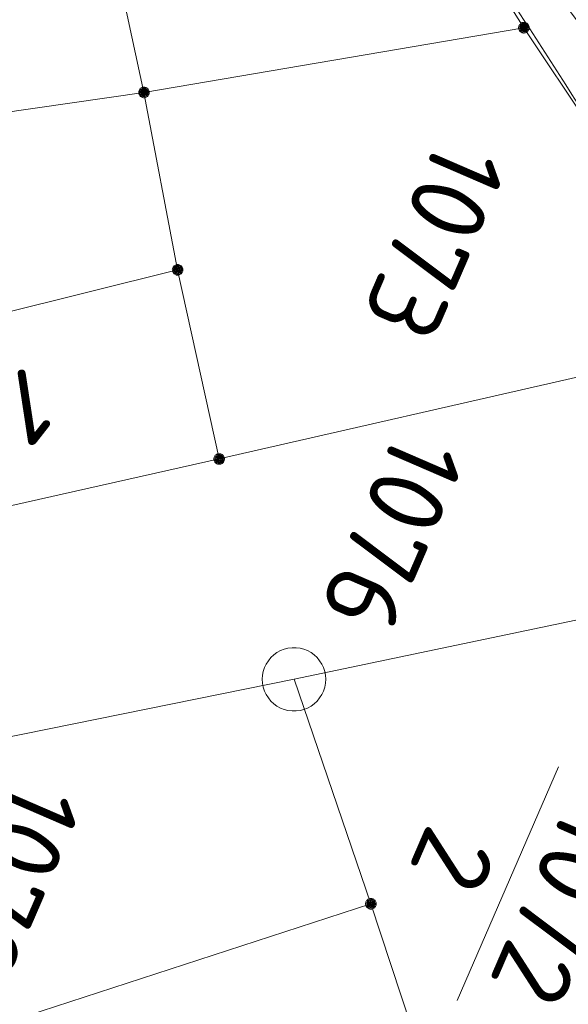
# Model space of a CAD drawing. Header units: metres. Extents: x 3425540 to 3446143, y 5432760 to 5444637.
# Tile 451 of 656: x 3436810 to 3436823, y 5443385 to 5443409. Entities that reach past the tile are written whole.
import ezdxf
from ezdxf.enums import TextEntityAlignment as Align

# ---------------------------------------------------------------- set-up
doc = ezdxf.new("R2010")
doc.units = ezdxf.units.M
for name, color, linetype, lineweight in [('B_Bestand', 9, 'Continuous', 18), ('B_Böschung', 9, 'Continuous', 18), ('B_Flurgrenzen', 9, 'Continuous', 18)]:
    doc.layers.add(name, color=color, linetype=linetype, lineweight=lineweight)
doc.styles.get("Standard").update_dxf_attribs({"font": 'isocpeur.ttf'})

msp = doc.modelspace()

# ---------------------------------------------------------------- linework, layer by layer
at = {"layer": 'B_Bestand'}
msp.add_open_spline([(3436810.85, 5443426.021), (3436809.967, 5443424.968), (3436809.083, 5443423.915), (3436808.2, 5443422.862), (3436806.354, 5443420.662), (3436805.593, 5443417.734), (3436804.531, 5443415.065), (3436803.578, 5443412.671), (3436802.633, 5443410.274), (3436801.678, 5443407.88), (3436800.796, 5443405.671), (3436799.977, 5443403.437), (3436799.028, 5443401.256), (3436795.928, 5443394.132), (3436792.827, 5443387.008), (3436789.727, 5443379.883)], degree=3, knots=[0, 0, 0, 0, 0.080985, 0.080985, 0.080985, 0.250231, 0.250231, 0.250231, 0.402068, 0.402068, 0.402068, 0.542193, 0.542193, 0.542193, 1, 1, 1, 1], dxfattribs=at)
at = {"layer": 'B_Böschung'}
for points, knots in [([(3436811.409, 5443426.081), (3436812.093, 5443425.373), (3436812.776, 5443424.665), (3436813.46, 5443423.956), (3436815.188, 5443422.165), (3436816.875, 5443420.334), (3436818.592, 5443418.533), (3436819.363, 5443417.724), (3436820.352, 5443417.143), (3436821.092, 5443416.295), (3436821.86, 5443415.415), (3436822.482, 5443414.435), (3436823.111, 5443413.455), (3436824.113, 5443411.894), (3436825.134, 5443410.356), (3436826.013, 5443408.722), (3436827.188, 5443406.538), (3436828.23, 5443404.296), (3436829.284, 5443402.057), (3436829.978, 5443400.583), (3436830.556, 5443399.061), (3436831.24, 5443397.576), (3436831.629, 5443396.731), (3436832.143, 5443395.987), (3436832.754, 5443395.242), (3436833.269, 5443394.614), (3436833.873, 5443394.154), (3436834.646, 5443393.853), (3436835.589, 5443393.486), (3436836.544, 5443393.336), (3436837.485, 5443393.475), (3436838.974, 5443393.696), (3436840.456, 5443394.038), (3436841.95, 5443394.241), (3436843.376, 5443394.436), (3436844.809, 5443394.625), (3436846.239, 5443394.809), (3436847.077, 5443394.917), (3436847.925, 5443394.927), (3436848.763, 5443395.062), (3436850.191, 5443395.293), (3436851.458, 5443396.081), (3436852.737, 5443396.765), (3436855.167, 5443398.066), (3436857.239, 5443399.97), (3436859.778, 5443400.997), (3436863.952, 5443402.686), (3436868.138, 5443404.343), (3436872.331, 5443405.982), (3436877.639, 5443408.058), (3436882.943, 5443410.14), (3436888.256, 5443412.203), (3436890.582, 5443413.107), (3436892.922, 5443413.974), (3436895.258, 5443414.853), (3436896.988, 5443415.504), (3436898.824, 5443415.885), (3436900.494, 5443416.683), (3436902.584, 5443417.683), (3436904.618, 5443418.781), (3436906.676, 5443419.839), (3436908.424, 5443420.738), (3436910.157, 5443421.66), (3436911.912, 5443422.552), (3436913.455, 5443423.337), (3436915.149, 5443423.782), (3436916.832, 5443424.193), (3436918.73, 5443424.657), (3436920.667, 5443424.903), (3436922.573, 5443425.329), (3436924.809, 5443425.829), (3436927.012, 5443426.372), (3436929.176, 5443427.212), (3436930.896, 5443427.88), (3436932.304, 5443429.037), (3436933.718, 5443430.241), (3436935.406, 5443431.678), (3436937.158, 5443433.04), (3436938.26, 5443434.911), (3436938.954, 5443436.089), (3436939.648, 5443437.267), (3436940.342, 5443438.445)], [0, 0, 0, 0, 0.018751, 0.018751, 0.018751, 0.066154, 0.066154, 0.066154, 0.087458, 0.087458, 0.087458, 0.109581, 0.109581, 0.109581, 0.144829, 0.144829, 0.144829, 0.191967, 0.191967, 0.191967, 0.223009, 0.223009, 0.223009, 0.240672, 0.240672, 0.240672, 0.255574, 0.255574, 0.255574, 0.273758, 0.273758, 0.273758, 0.30252, 0.30252, 0.30252, 0.329988, 0.329988, 0.329988, 0.346093, 0.346093, 0.346093, 0.373543, 0.373543, 0.373543, 0.4257, 0.4257, 0.4257, 0.511453, 0.511453, 0.511453, 0.620001, 0.620001, 0.620001, 0.667534, 0.667534, 0.667534, 0.702749, 0.702749, 0.702749, 0.746818, 0.746818, 0.746818, 0.784258, 0.784258, 0.784258, 0.817187, 0.817187, 0.817187, 0.854343, 0.854343, 0.854343, 0.897937, 0.897937, 0.897937, 0.932598, 0.932598, 0.932598, 0.973958, 0.973958, 0.973958, 1, 1, 1, 1]), ([(3436810.916, 5443424.825), (3436812.577, 5443423.08), (3436814.239, 5443421.334), (3436815.9, 5443419.588), (3436817.755, 5443417.639), (3436819.346, 5443415.466), (3436821.009, 5443413.34), (3436823.14, 5443410.616), (3436825.541, 5443408.005), (3436826.876, 5443404.821), (3436827.464, 5443403.418), (3436828.007, 5443402.001), (3436828.579, 5443400.593), (3436828.956, 5443399.667), (3436829.333, 5443398.741), (3436829.715, 5443397.816), (3436830.121, 5443396.832), (3436830.699, 5443395.944), (3436831.292, 5443395.04), (3436831.789, 5443394.282), (3436832.368, 5443393.669), (3436833.121, 5443393.083), (3436833.955, 5443392.435), (3436834.857, 5443391.992), (3436835.834, 5443391.884), (3436837.146, 5443391.74), (3436838.513, 5443391.873), (3436839.808, 5443392.137), (3436841.504, 5443392.484), (3436843.152, 5443393.16), (3436844.854, 5443393.462), (3436846.112, 5443393.686), (3436847.433, 5443393.481), (3436848.702, 5443393.714), (3436849.99, 5443393.951), (3436851.256, 5443394.318), (3436852.407, 5443394.979), (3436853.919, 5443395.848), (3436855.223, 5443396.943), (3436856.696, 5443397.819), (3436857.731, 5443398.435), (3436858.734, 5443399.128), (3436859.85, 5443399.586), (3436868.457, 5443403.123), (3436877.129, 5443406.435), (3436885.815, 5443409.74), (3436890.25, 5443411.428), (3436894.691, 5443413.1), (3436899.126, 5443414.788), (3436902.25, 5443415.978), (3436905.412, 5443417.07), (3436908.445, 5443418.493), (3436909.529, 5443419.002), (3436910.551, 5443419.624), (3436911.599, 5443420.197), (3436912.846, 5443420.879), (3436914.061, 5443421.603), (3436915.321, 5443422.28), (3436916.176, 5443422.74), (3436917.143, 5443422.935), (3436918.096, 5443423.1), (3436919.491, 5443423.342), (3436920.927, 5443423.187), (3436922.323, 5443423.416), (3436924.056, 5443423.701), (3436925.766, 5443424.063), (3436927.418, 5443424.74), (3436928.87, 5443425.336), (3436930.185, 5443426.084), (3436931.519, 5443426.886), (3436932.643, 5443427.563), (3436933.724, 5443428.248), (3436934.736, 5443429.094), (3436936.022, 5443430.17), (3436937.193, 5443431.36), (3436938.079, 5443432.755), (3436939.215, 5443434.543), (3436940.35, 5443436.331), (3436941.486, 5443438.119)], [0, 0, 0, 0, 0.045184, 0.045184, 0.045184, 0.095626, 0.095626, 0.095626, 0.160273, 0.160273, 0.160273, 0.188761, 0.188761, 0.188761, 0.207513, 0.207513, 0.207513, 0.227466, 0.227466, 0.227466, 0.244207, 0.244207, 0.244207, 0.262745, 0.262745, 0.262745, 0.287633, 0.287633, 0.287633, 0.320239, 0.320239, 0.320239, 0.344339, 0.344339, 0.344339, 0.368808, 0.368808, 0.368808, 0.400957, 0.400957, 0.400957, 0.423552, 0.423552, 0.423552, 0.597797, 0.597797, 0.597797, 0.68677, 0.68677, 0.68677, 0.749447, 0.749447, 0.749447, 0.771852, 0.771852, 0.771852, 0.798509, 0.798509, 0.798509, 0.816594, 0.816594, 0.816594, 0.843086, 0.843086, 0.843086, 0.875986, 0.875986, 0.875986, 0.904914, 0.904914, 0.904914, 0.9293, 0.9293, 0.9293, 0.960285, 0.960285, 0.960285, 1, 1, 1, 1]), ([(3436810.472, 5443424.084), (3436812.238, 5443422.017), (3436814.003, 5443419.949), (3436815.769, 5443417.881), (3436817.706, 5443415.613), (3436819.444, 5443413.184), (3436821.257, 5443410.814), (3436822.574, 5443409.093), (3436823.901, 5443407.386), (3436825.105, 5443405.576), (3436825.801, 5443404.53), (3436826.354, 5443403.406), (3436826.935, 5443402.294), (3436827.48, 5443401.251), (3436828, 5443400.197), (3436828.512, 5443399.139), (3436828.976, 5443398.18), (3436829.239, 5443397.138), (3436829.71, 5443396.173), (3436830.19, 5443395.191), (3436830.861, 5443394.337), (3436831.603, 5443393.523), (3436832.173, 5443392.898), (3436832.783, 5443392.362), (3436833.432, 5443391.819), (3436834.163, 5443391.207), (3436834.842, 5443390.658), (3436835.766, 5443390.241), (3436836.289, 5443390.005), (3436836.816, 5443389.972), (3436837.343, 5443389.989), (3436837.932, 5443390.008), (3436838.524, 5443390.051), (3436839.11, 5443390.241), (3436840.002, 5443390.531), (3436840.776, 5443390.952), (3436841.633, 5443391.251), (3436842.401, 5443391.519), (3436843.174, 5443391.767), (3436843.967, 5443391.945), (3436844.542, 5443392.074), (3436845.156, 5443391.888), (3436845.733, 5443392.008), (3436846.698, 5443392.209), (3436847.643, 5443392.478), (3436848.572, 5443392.828), (3436849.854, 5443393.312), (3436851.117, 5443393.792), (3436852.334, 5443394.406), (3436853.429, 5443394.959), (3436854.46, 5443395.622), (3436855.552, 5443396.174), (3436856.945, 5443396.879), (3436858.335, 5443397.594), (3436859.778, 5443398.193), (3436862.16, 5443399.183), (3436864.585, 5443400.056), (3436866.97, 5443401.033), (3436870.406, 5443402.441), (3436873.808, 5443403.931), (3436877.252, 5443405.324), (3436879.85, 5443406.375), (3436882.46, 5443407.402), (3436885.118, 5443408.29), (3436886.966, 5443408.907), (3436888.819, 5443409.508), (3436890.669, 5443410.12), (3436891.679, 5443410.454), (3436892.689, 5443410.79), (3436893.697, 5443411.13), (3436894.686, 5443411.464), (3436895.551, 5443412.109), (3436896.536, 5443412.455), (3436897.709, 5443412.867), (3436898.889, 5443413.262), (3436900.069, 5443413.654), (3436900.971, 5443413.954), (3436901.881, 5443414.23), (3436902.781, 5443414.537), (3436904.079, 5443414.98), (3436905.31, 5443415.586), (3436906.551, 5443416.175), (3436907.99, 5443416.859), (3436909.403, 5443417.583), (3436910.778, 5443418.384), (3436911.762, 5443418.957), (3436912.648, 5443419.675), (3436913.616, 5443420.277), (3436914.145, 5443420.606), (3436914.679, 5443420.908), (3436915.257, 5443421.161), (3436916.273, 5443421.606), (3436917.33, 5443421.877), (3436918.411, 5443422.044), (3436919.625, 5443422.232), (3436920.857, 5443422.236), (3436922.069, 5443422.423), (3436923.479, 5443422.641), (3436924.875, 5443422.92), (3436926.271, 5443423.239), (3436927.767, 5443423.582), (3436929.211, 5443424.037), (3436930.624, 5443424.69), (3436932.051, 5443425.35), (3436933.281, 5443426.256), (3436934.472, 5443427.278), (3436935.595, 5443428.242), (3436936.717, 5443429.183), (3436937.563, 5443430.37), (3436938.762, 5443432.053), (3436939.96, 5443433.736), (3436941.159, 5443435.419)], [0, 0, 0, 0, 0.051118, 0.051118, 0.051118, 0.107191, 0.107191, 0.107191, 0.147922, 0.147922, 0.147922, 0.17147, 0.17147, 0.17147, 0.193575, 0.193575, 0.193575, 0.213621, 0.213621, 0.213621, 0.23403, 0.23403, 0.23403, 0.249695, 0.249695, 0.249695, 0.267351, 0.267351, 0.267351, 0.277359, 0.277359, 0.277359, 0.288545, 0.288545, 0.288545, 0.305575, 0.305575, 0.305575, 0.320835, 0.320835, 0.320835, 0.331909, 0.331909, 0.331909, 0.350428, 0.350428, 0.350428, 0.375993, 0.375993, 0.375993, 0.399003, 0.399003, 0.399003, 0.428354, 0.428354, 0.428354, 0.476811, 0.476811, 0.476811, 0.546632, 0.546632, 0.546632, 0.599315, 0.599315, 0.599315, 0.635943, 0.635943, 0.635943, 0.655947, 0.655947, 0.655947, 0.67558, 0.67558, 0.67558, 0.698961, 0.698961, 0.698961, 0.716835, 0.716835, 0.716835, 0.742594, 0.742594, 0.742594, 0.772483, 0.772483, 0.772483, 0.793862, 0.793862, 0.793862, 0.805543, 0.805543, 0.805543, 0.826068, 0.826068, 0.826068, 0.849115, 0.849115, 0.849115, 0.87594, 0.87594, 0.87594, 0.904694, 0.904694, 0.904694, 0.933756, 0.933756, 0.933756, 0.961154, 0.961154, 0.961154, 1, 1, 1, 1]), ([(3436810.018, 5443423.047), (3436812.121, 5443420.628), (3436814.224, 5443418.209), (3436816.327, 5443415.79), (3436817.644, 5443414.276), (3436818.902, 5443412.709), (3436820.049, 5443411.057), (3436821.648, 5443408.756), (3436823.137, 5443406.391), (3436824.588, 5443403.998), (3436825.835, 5443401.94), (3436827.078, 5443399.881), (3436828.31, 5443397.814), (3436829.247, 5443396.243), (3436830.158, 5443394.658), (3436831.086, 5443393.081), (3436831.533, 5443392.322), (3436831.994, 5443391.587), (3436832.536, 5443390.872), (3436832.87, 5443390.432), (3436833.362, 5443390.182), (3436833.861, 5443389.926), (3436834.435, 5443389.632), (3436835.012, 5443389.423), (3436835.627, 5443389.295), (3436836.372, 5443389.14), (3436837.167, 5443389.051), (3436837.898, 5443389.232), (3436839.451, 5443389.618), (3436840.937, 5443390.312), (3436842.503, 5443390.683), (3436843.659, 5443390.957), (3436844.816, 5443391.229), (3436845.973, 5443391.503), (3436846.941, 5443391.733), (3436847.924, 5443391.896), (3436848.875, 5443392.198), (3436850.298, 5443392.65), (3436851.606, 5443393.381), (3436852.975, 5443393.964), (3436854.607, 5443394.659), (3436856.24, 5443395.352), (3436857.871, 5443396.049), (3436860.989, 5443397.381), (3436864.096, 5443398.738), (3436867.207, 5443400.087), (3436869.495, 5443401.08), (3436871.708, 5443402.236), (3436874.02, 5443403.18), (3436876.516, 5443404.2), (3436879.095, 5443404.987), (3436881.653, 5443405.83), (3436884.546, 5443406.784), (3436887.495, 5443407.567), (3436890.358, 5443408.607), (3436892.404, 5443409.351), (3436894.423, 5443410.168), (3436896.459, 5443410.937), (3436898.954, 5443411.88), (3436901.48, 5443412.739), (3436903.966, 5443413.714), (3436905.85, 5443414.453), (3436907.604, 5443415.475), (3436909.391, 5443416.427), (3436910.415, 5443416.973), (3436911.424, 5443417.539), (3436912.419, 5443418.131), (3436913.143, 5443418.562), (3436913.78, 5443419.117), (3436914.494, 5443419.575), (3436915.37, 5443420.138), (3436916.256, 5443420.706), (3436917.269, 5443420.963), (3436918.457, 5443421.265), (3436919.659, 5443421.39), (3436920.865, 5443421.531), (3436922.356, 5443421.705), (3436923.86, 5443421.738), (3436925.344, 5443421.973), (3436926.064, 5443422.087), (3436926.764, 5443422.291), (3436927.471, 5443422.474), (3436929.033, 5443422.879), (3436930.575, 5443423.281), (3436932.076, 5443423.926), (3436933.382, 5443424.488), (3436934.445, 5443425.421), (3436935.482, 5443426.387), (3436936.263, 5443427.115), (3436936.983, 5443427.862), (3436937.69, 5443428.658), (3436938.543, 5443429.619), (3436939.554, 5443430.504), (3436940.024, 5443431.689), (3436940.508, 5443432.909), (3436940.991, 5443434.129), (3436941.475, 5443435.349)], [0, 0, 0, 0, 0.05966, 0.05966, 0.05966, 0.097017, 0.097017, 0.097017, 0.149086, 0.149086, 0.149086, 0.193866, 0.193866, 0.193866, 0.227909, 0.227909, 0.227909, 0.244303, 0.244303, 0.244303, 0.254404, 0.254404, 0.254404, 0.266039, 0.266039, 0.266039, 0.280134, 0.280134, 0.280134, 0.31009, 0.31009, 0.31009, 0.332211, 0.332211, 0.332211, 0.350725, 0.350725, 0.350725, 0.378422, 0.378422, 0.378422, 0.411438, 0.411438, 0.411438, 0.474547, 0.474547, 0.474547, 0.520968, 0.520968, 0.520968, 0.571098, 0.571098, 0.571098, 0.627788, 0.627788, 0.627788, 0.668307, 0.668307, 0.668307, 0.717966, 0.717966, 0.717966, 0.755599, 0.755599, 0.755599, 0.777156, 0.777156, 0.777156, 0.79284, 0.79284, 0.79284, 0.81209, 0.81209, 0.81209, 0.834678, 0.834678, 0.834678, 0.862601, 0.862601, 0.862601, 0.876159, 0.876159, 0.876159, 0.906116, 0.906116, 0.906116, 0.932187, 0.932187, 0.932187, 0.951839, 0.951839, 0.951839, 0.975573, 0.975573, 0.975573, 1, 1, 1, 1])]:
    msp.add_open_spline(points, degree=3, knots=knots, dxfattribs=at)
at = {"layer": 'B_Flurgrenzen'}
for p, q in [((3436810.348, 5443417.877), (3436812.716, 5443406.944)), ((3436815.673, 5443417.951), (3436821.668, 5443408.468)), ((3436812.716, 5443406.944), (3436821.668, 5443408.468)), ((3436821.668, 5443408.468), (3436826.582, 5443401.076)), ((3436808.964, 5443406.398), (3436812.716, 5443406.944)), ((3436812.716, 5443406.944), (3436813.509, 5443402.765)), ((3436800.33, 5443399.488), (3436813.509, 5443402.765)), ((3436813.509, 5443402.765), (3436814.488, 5443398.309)), ((3436814.488, 5443398.309), (3436826.582, 5443401.076)), ((3436801.496, 5443395.407), (3436814.488, 5443398.309)), ((3436816.251, 5443393.119), (3436823.253, 5443394.588)), ((3436802.844, 5443390.414), (3436816.251, 5443393.119)), ((3436816.251, 5443393.119), (3436818.063, 5443387.831)), ((3436822.479, 5443391.059), (3436820.095, 5443385.549)), ((3436804.786, 5443383.512), (3436818.063, 5443387.831)), ((3436818.063, 5443387.831), (3436819.806, 5443382.561))]:
    msp.add_line(p, q, dxfattribs=at)
for points in [[(3436821.793, 5443408.468), (3436821.792, 5443408.484), (3436821.789, 5443408.499), (3436821.784, 5443408.514), (3436821.777, 5443408.528), (3436821.769, 5443408.542), (3436821.76, 5443408.554), (3436821.748, 5443408.564), (3436821.735, 5443408.573), (3436821.721, 5443408.581), (3436821.706, 5443408.587), (3436821.692, 5443408.591), (3436821.676, 5443408.593), (3436821.66, 5443408.593), (3436821.644, 5443408.591), (3436821.63, 5443408.587), (3436821.615, 5443408.581), (3436821.601, 5443408.573), (3436821.588, 5443408.564), (3436821.576, 5443408.554), (3436821.567, 5443408.542), (3436821.559, 5443408.528), (3436821.552, 5443408.514), (3436821.547, 5443408.499), (3436821.544, 5443408.484), (3436821.543, 5443408.468), (3436821.544, 5443408.452), (3436821.547, 5443408.437), (3436821.552, 5443408.422), (3436821.559, 5443408.408), (3436821.567, 5443408.394), (3436821.576, 5443408.382), (3436821.588, 5443408.372), (3436821.601, 5443408.363), (3436821.615, 5443408.355), (3436821.63, 5443408.349), (3436821.644, 5443408.345), (3436821.66, 5443408.343), (3436821.676, 5443408.343), (3436821.692, 5443408.345), (3436821.706, 5443408.349), (3436821.721, 5443408.355), (3436821.735, 5443408.363), (3436821.748, 5443408.372), (3436821.76, 5443408.382), (3436821.769, 5443408.394), (3436821.777, 5443408.408), (3436821.784, 5443408.422), (3436821.789, 5443408.437), (3436821.792, 5443408.452), (3436821.793, 5443408.468)], [(3436821.768, 5443408.468), (3436821.767, 5443408.482), (3436821.764, 5443408.496), (3436821.76, 5443408.508), (3436821.754, 5443408.521), (3436821.745, 5443408.533), (3436821.735, 5443408.543), (3436821.724, 5443408.552), (3436821.712, 5443408.559), (3436821.699, 5443408.563), (3436821.686, 5443408.566), (3436821.672, 5443408.568), (3436821.657, 5443408.567), (3436821.643, 5443408.565), (3436821.631, 5443408.562), (3436821.618, 5443408.555), (3436821.606, 5443408.547), (3436821.596, 5443408.538), (3436821.586, 5443408.527), (3436821.579, 5443408.515), (3436821.574, 5443408.502), (3436821.57, 5443408.489), (3436821.568, 5443408.475), (3436821.568, 5443408.461), (3436821.57, 5443408.447), (3436821.574, 5443408.434), (3436821.579, 5443408.421), (3436821.586, 5443408.409), (3436821.596, 5443408.398), (3436821.606, 5443408.389), (3436821.618, 5443408.381), (3436821.631, 5443408.374), (3436821.643, 5443408.371), (3436821.657, 5443408.369), (3436821.672, 5443408.368), (3436821.686, 5443408.37), (3436821.699, 5443408.373), (3436821.712, 5443408.377), (3436821.724, 5443408.384), (3436821.735, 5443408.393), (3436821.745, 5443408.403), (3436821.754, 5443408.415), (3436821.76, 5443408.428), (3436821.764, 5443408.44), (3436821.767, 5443408.454), (3436821.768, 5443408.468)], [(3436821.744, 5443408.468), (3436821.743, 5443408.48), (3436821.74, 5443408.492), (3436821.735, 5443408.503), (3436821.729, 5443408.513), (3436821.72, 5443408.523), (3436821.711, 5443408.53), (3436821.7, 5443408.537), (3436821.689, 5443408.541), (3436821.677, 5443408.543), (3436821.665, 5443408.544), (3436821.653, 5443408.542), (3436821.641, 5443408.539), (3436821.631, 5443408.534), (3436821.62, 5443408.527), (3436821.611, 5443408.518), (3436821.604, 5443408.508), (3436821.598, 5443408.498), (3436821.594, 5443408.486), (3436821.592, 5443408.474), (3436821.592, 5443408.462), (3436821.594, 5443408.45), (3436821.598, 5443408.438), (3436821.604, 5443408.428), (3436821.611, 5443408.418), (3436821.62, 5443408.409), (3436821.63, 5443408.402), (3436821.641, 5443408.397), (3436821.653, 5443408.394), (3436821.665, 5443408.392), (3436821.677, 5443408.393), (3436821.689, 5443408.395), (3436821.7, 5443408.399), (3436821.711, 5443408.406), (3436821.72, 5443408.413), (3436821.729, 5443408.423), (3436821.735, 5443408.433), (3436821.74, 5443408.444), (3436821.743, 5443408.456), (3436821.744, 5443408.468)], [(3436821.719, 5443408.468), (3436821.718, 5443408.478), (3436821.715, 5443408.488), (3436821.71, 5443408.497), (3436821.704, 5443408.504), (3436821.697, 5443408.51), (3436821.688, 5443408.515), (3436821.678, 5443408.518), (3436821.668, 5443408.519), (3436821.658, 5443408.518), (3436821.648, 5443408.515), (3436821.639, 5443408.51), (3436821.632, 5443408.504), (3436821.626, 5443408.497), (3436821.621, 5443408.488), (3436821.618, 5443408.478), (3436821.617, 5443408.468), (3436821.618, 5443408.458), (3436821.621, 5443408.448), (3436821.626, 5443408.439), (3436821.632, 5443408.432), (3436821.639, 5443408.426), (3436821.648, 5443408.421), (3436821.658, 5443408.418), (3436821.668, 5443408.417), (3436821.678, 5443408.418), (3436821.688, 5443408.421), (3436821.697, 5443408.426), (3436821.704, 5443408.432), (3436821.71, 5443408.439), (3436821.715, 5443408.448), (3436821.718, 5443408.458), (3436821.719, 5443408.468)], [(3436821.695, 5443408.468), (3436821.694, 5443408.475), (3436821.691, 5443408.482), (3436821.686, 5443408.488), (3436821.68, 5443408.492), (3436821.673, 5443408.494), (3436821.666, 5443408.495), (3436821.659, 5443408.493), (3436821.652, 5443408.49), (3436821.647, 5443408.485), (3436821.643, 5443408.479), (3436821.641, 5443408.472), (3436821.641, 5443408.464), (3436821.643, 5443408.457), (3436821.647, 5443408.451), (3436821.652, 5443408.446), (3436821.659, 5443408.443), (3436821.666, 5443408.441), (3436821.673, 5443408.442), (3436821.68, 5443408.444), (3436821.686, 5443408.448), (3436821.691, 5443408.454), (3436821.694, 5443408.461), (3436821.695, 5443408.468)], [(3436812.841, 5443406.944), (3436812.84, 5443406.96), (3436812.837, 5443406.975), (3436812.832, 5443406.99), (3436812.825, 5443407.004), (3436812.817, 5443407.018), (3436812.808, 5443407.03), (3436812.796, 5443407.04), (3436812.783, 5443407.049), (3436812.769, 5443407.057), (3436812.754, 5443407.063), (3436812.74, 5443407.067), (3436812.724, 5443407.069), (3436812.708, 5443407.069), (3436812.692, 5443407.067), (3436812.678, 5443407.063), (3436812.663, 5443407.057), (3436812.649, 5443407.049), (3436812.636, 5443407.04), (3436812.624, 5443407.03), (3436812.615, 5443407.018), (3436812.607, 5443407.004), (3436812.6, 5443406.99), (3436812.595, 5443406.975), (3436812.592, 5443406.96), (3436812.591, 5443406.944), (3436812.592, 5443406.928), (3436812.595, 5443406.913), (3436812.6, 5443406.898), (3436812.607, 5443406.884), (3436812.615, 5443406.87), (3436812.624, 5443406.858), (3436812.636, 5443406.848), (3436812.649, 5443406.839), (3436812.663, 5443406.831), (3436812.678, 5443406.825), (3436812.692, 5443406.821), (3436812.708, 5443406.819), (3436812.724, 5443406.819), (3436812.74, 5443406.821), (3436812.754, 5443406.825), (3436812.769, 5443406.831), (3436812.783, 5443406.839), (3436812.796, 5443406.848), (3436812.808, 5443406.858), (3436812.817, 5443406.87), (3436812.825, 5443406.884), (3436812.832, 5443406.898), (3436812.837, 5443406.913), (3436812.84, 5443406.928), (3436812.841, 5443406.944)], [(3436812.816, 5443406.944), (3436812.815, 5443406.958), (3436812.812, 5443406.972), (3436812.808, 5443406.984), (3436812.802, 5443406.997), (3436812.793, 5443407.009), (3436812.783, 5443407.019), (3436812.772, 5443407.028), (3436812.76, 5443407.035), (3436812.747, 5443407.039), (3436812.734, 5443407.042), (3436812.72, 5443407.044), (3436812.705, 5443407.043), (3436812.691, 5443407.041), (3436812.679, 5443407.038), (3436812.666, 5443407.031), (3436812.654, 5443407.023), (3436812.644, 5443407.014), (3436812.634, 5443407.003), (3436812.627, 5443406.991), (3436812.622, 5443406.978), (3436812.618, 5443406.965), (3436812.616, 5443406.951), (3436812.616, 5443406.937), (3436812.618, 5443406.923), (3436812.622, 5443406.91), (3436812.627, 5443406.897), (3436812.634, 5443406.885), (3436812.644, 5443406.874), (3436812.654, 5443406.865), (3436812.666, 5443406.857), (3436812.679, 5443406.85), (3436812.691, 5443406.847), (3436812.705, 5443406.845), (3436812.72, 5443406.844), (3436812.734, 5443406.846), (3436812.747, 5443406.849), (3436812.76, 5443406.853), (3436812.772, 5443406.86), (3436812.783, 5443406.869), (3436812.793, 5443406.879), (3436812.802, 5443406.891), (3436812.808, 5443406.904), (3436812.812, 5443406.916), (3436812.815, 5443406.93), (3436812.816, 5443406.944)], [(3436812.792, 5443406.944), (3436812.791, 5443406.956), (3436812.788, 5443406.968), (3436812.783, 5443406.979), (3436812.777, 5443406.989), (3436812.768, 5443406.999), (3436812.759, 5443407.006), (3436812.748, 5443407.013), (3436812.737, 5443407.017), (3436812.725, 5443407.019), (3436812.713, 5443407.02), (3436812.701, 5443407.018), (3436812.689, 5443407.015), (3436812.679, 5443407.01), (3436812.668, 5443407.003), (3436812.659, 5443406.994), (3436812.652, 5443406.984), (3436812.646, 5443406.974), (3436812.642, 5443406.962), (3436812.64, 5443406.95), (3436812.64, 5443406.938), (3436812.642, 5443406.926), (3436812.646, 5443406.914), (3436812.652, 5443406.904), (3436812.659, 5443406.894), (3436812.668, 5443406.885), (3436812.678, 5443406.878), (3436812.689, 5443406.873), (3436812.701, 5443406.87), (3436812.713, 5443406.868), (3436812.725, 5443406.869), (3436812.737, 5443406.871), (3436812.748, 5443406.875), (3436812.759, 5443406.882), (3436812.768, 5443406.889), (3436812.777, 5443406.899), (3436812.783, 5443406.909), (3436812.788, 5443406.92), (3436812.791, 5443406.932), (3436812.792, 5443406.944)], [(3436812.767, 5443406.944), (3436812.766, 5443406.954), (3436812.763, 5443406.964), (3436812.758, 5443406.973), (3436812.752, 5443406.98), (3436812.745, 5443406.986), (3436812.736, 5443406.991), (3436812.726, 5443406.994), (3436812.716, 5443406.995), (3436812.706, 5443406.994), (3436812.696, 5443406.991), (3436812.687, 5443406.986), (3436812.68, 5443406.98), (3436812.674, 5443406.973), (3436812.669, 5443406.964), (3436812.666, 5443406.954), (3436812.665, 5443406.944), (3436812.666, 5443406.934), (3436812.669, 5443406.924), (3436812.674, 5443406.915), (3436812.68, 5443406.908), (3436812.687, 5443406.902), (3436812.696, 5443406.897), (3436812.706, 5443406.894), (3436812.716, 5443406.893), (3436812.726, 5443406.894), (3436812.736, 5443406.897), (3436812.745, 5443406.902), (3436812.752, 5443406.908), (3436812.758, 5443406.915), (3436812.763, 5443406.924), (3436812.766, 5443406.934), (3436812.767, 5443406.944)], [(3436812.743, 5443406.944), (3436812.742, 5443406.951), (3436812.739, 5443406.958), (3436812.734, 5443406.964), (3436812.728, 5443406.968), (3436812.721, 5443406.97), (3436812.714, 5443406.971), (3436812.707, 5443406.969), (3436812.7, 5443406.966), (3436812.695, 5443406.961), (3436812.691, 5443406.955), (3436812.689, 5443406.948), (3436812.689, 5443406.94), (3436812.691, 5443406.933), (3436812.695, 5443406.927), (3436812.7, 5443406.922), (3436812.707, 5443406.919), (3436812.714, 5443406.917), (3436812.721, 5443406.918), (3436812.728, 5443406.92), (3436812.734, 5443406.924), (3436812.739, 5443406.93), (3436812.742, 5443406.937), (3436812.743, 5443406.944)], [(3436813.634, 5443402.765), (3436813.633, 5443402.781), (3436813.63, 5443402.796), (3436813.625, 5443402.811), (3436813.618, 5443402.825), (3436813.61, 5443402.839), (3436813.601, 5443402.851), (3436813.589, 5443402.861), (3436813.576, 5443402.87), (3436813.562, 5443402.878), (3436813.547, 5443402.884), (3436813.533, 5443402.888), (3436813.517, 5443402.89), (3436813.501, 5443402.89), (3436813.485, 5443402.888), (3436813.471, 5443402.884), (3436813.456, 5443402.878), (3436813.442, 5443402.87), (3436813.429, 5443402.861), (3436813.417, 5443402.851), (3436813.408, 5443402.839), (3436813.4, 5443402.825), (3436813.393, 5443402.811), (3436813.388, 5443402.796), (3436813.385, 5443402.781), (3436813.384, 5443402.765), (3436813.385, 5443402.749), (3436813.388, 5443402.734), (3436813.393, 5443402.719), (3436813.4, 5443402.705), (3436813.408, 5443402.691), (3436813.417, 5443402.679), (3436813.429, 5443402.669), (3436813.442, 5443402.66), (3436813.456, 5443402.652), (3436813.471, 5443402.646), (3436813.485, 5443402.642), (3436813.501, 5443402.64), (3436813.517, 5443402.64), (3436813.533, 5443402.642), (3436813.547, 5443402.646), (3436813.562, 5443402.652), (3436813.576, 5443402.66), (3436813.589, 5443402.669), (3436813.601, 5443402.679), (3436813.61, 5443402.691), (3436813.618, 5443402.705), (3436813.625, 5443402.719), (3436813.63, 5443402.734), (3436813.633, 5443402.749), (3436813.634, 5443402.765)], [(3436813.609, 5443402.765), (3436813.608, 5443402.779), (3436813.605, 5443402.793), (3436813.601, 5443402.805), (3436813.595, 5443402.818), (3436813.586, 5443402.83), (3436813.576, 5443402.84), (3436813.565, 5443402.849), (3436813.553, 5443402.856), (3436813.54, 5443402.86), (3436813.527, 5443402.863), (3436813.513, 5443402.865), (3436813.498, 5443402.864), (3436813.484, 5443402.862), (3436813.472, 5443402.859), (3436813.459, 5443402.852), (3436813.447, 5443402.844), (3436813.437, 5443402.835), (3436813.427, 5443402.824), (3436813.42, 5443402.812), (3436813.415, 5443402.799), (3436813.411, 5443402.786), (3436813.409, 5443402.772), (3436813.409, 5443402.758), (3436813.411, 5443402.744), (3436813.415, 5443402.731), (3436813.42, 5443402.718), (3436813.427, 5443402.706), (3436813.437, 5443402.695), (3436813.447, 5443402.686), (3436813.459, 5443402.678), (3436813.472, 5443402.671), (3436813.484, 5443402.668), (3436813.498, 5443402.666), (3436813.513, 5443402.665), (3436813.527, 5443402.667), (3436813.54, 5443402.67), (3436813.553, 5443402.674), (3436813.565, 5443402.681), (3436813.576, 5443402.69), (3436813.586, 5443402.7), (3436813.595, 5443402.712), (3436813.601, 5443402.725), (3436813.605, 5443402.737), (3436813.608, 5443402.751), (3436813.609, 5443402.765)], [(3436813.585, 5443402.765), (3436813.584, 5443402.777), (3436813.581, 5443402.789), (3436813.576, 5443402.8), (3436813.57, 5443402.81), (3436813.561, 5443402.82), (3436813.552, 5443402.827), (3436813.541, 5443402.834), (3436813.53, 5443402.838), (3436813.518, 5443402.84), (3436813.506, 5443402.841), (3436813.494, 5443402.839), (3436813.482, 5443402.836), (3436813.472, 5443402.831), (3436813.461, 5443402.824), (3436813.452, 5443402.815), (3436813.445, 5443402.805), (3436813.439, 5443402.795), (3436813.435, 5443402.783), (3436813.433, 5443402.771), (3436813.433, 5443402.759), (3436813.435, 5443402.747), (3436813.439, 5443402.735), (3436813.445, 5443402.725), (3436813.452, 5443402.715), (3436813.461, 5443402.706), (3436813.471, 5443402.699), (3436813.482, 5443402.694), (3436813.494, 5443402.691), (3436813.506, 5443402.689), (3436813.518, 5443402.69), (3436813.53, 5443402.692), (3436813.541, 5443402.696), (3436813.552, 5443402.703), (3436813.561, 5443402.71), (3436813.57, 5443402.72), (3436813.576, 5443402.73), (3436813.581, 5443402.741), (3436813.584, 5443402.753), (3436813.585, 5443402.765)], [(3436813.56, 5443402.765), (3436813.559, 5443402.775), (3436813.556, 5443402.785), (3436813.551, 5443402.794), (3436813.545, 5443402.801), (3436813.538, 5443402.807), (3436813.529, 5443402.812), (3436813.519, 5443402.815), (3436813.509, 5443402.816), (3436813.499, 5443402.815), (3436813.489, 5443402.812), (3436813.48, 5443402.807), (3436813.473, 5443402.801), (3436813.467, 5443402.794), (3436813.462, 5443402.785), (3436813.459, 5443402.775), (3436813.458, 5443402.765), (3436813.459, 5443402.755), (3436813.462, 5443402.745), (3436813.467, 5443402.736), (3436813.473, 5443402.729), (3436813.48, 5443402.723), (3436813.489, 5443402.718), (3436813.499, 5443402.715), (3436813.509, 5443402.714), (3436813.519, 5443402.715), (3436813.529, 5443402.718), (3436813.538, 5443402.723), (3436813.545, 5443402.729), (3436813.551, 5443402.736), (3436813.556, 5443402.745), (3436813.559, 5443402.755), (3436813.56, 5443402.765)], [(3436813.536, 5443402.765), (3436813.535, 5443402.772), (3436813.532, 5443402.779), (3436813.527, 5443402.785), (3436813.521, 5443402.789), (3436813.514, 5443402.791), (3436813.507, 5443402.792), (3436813.5, 5443402.79), (3436813.493, 5443402.787), (3436813.488, 5443402.782), (3436813.484, 5443402.776), (3436813.482, 5443402.769), (3436813.482, 5443402.761), (3436813.484, 5443402.754), (3436813.488, 5443402.748), (3436813.493, 5443402.743), (3436813.5, 5443402.74), (3436813.507, 5443402.738), (3436813.514, 5443402.739), (3436813.521, 5443402.741), (3436813.527, 5443402.745), (3436813.532, 5443402.751), (3436813.535, 5443402.758), (3436813.536, 5443402.765)], [(3436814.613, 5443398.309), (3436814.612, 5443398.325), (3436814.609, 5443398.34), (3436814.604, 5443398.355), (3436814.597, 5443398.369), (3436814.589, 5443398.383), (3436814.58, 5443398.395), (3436814.568, 5443398.405), (3436814.555, 5443398.414), (3436814.541, 5443398.422), (3436814.526, 5443398.428), (3436814.512, 5443398.432), (3436814.496, 5443398.434), (3436814.48, 5443398.434), (3436814.464, 5443398.432), (3436814.45, 5443398.428), (3436814.435, 5443398.422), (3436814.421, 5443398.414), (3436814.408, 5443398.405), (3436814.396, 5443398.395), (3436814.387, 5443398.383), (3436814.379, 5443398.369), (3436814.372, 5443398.355), (3436814.367, 5443398.34), (3436814.364, 5443398.325), (3436814.363, 5443398.309), (3436814.364, 5443398.293), (3436814.367, 5443398.278), (3436814.372, 5443398.263), (3436814.379, 5443398.249), (3436814.387, 5443398.235), (3436814.396, 5443398.223), (3436814.408, 5443398.213), (3436814.421, 5443398.204), (3436814.435, 5443398.196), (3436814.45, 5443398.19), (3436814.464, 5443398.186), (3436814.48, 5443398.184), (3436814.496, 5443398.184), (3436814.512, 5443398.186), (3436814.526, 5443398.19), (3436814.541, 5443398.196), (3436814.555, 5443398.204), (3436814.568, 5443398.213), (3436814.58, 5443398.223), (3436814.589, 5443398.235), (3436814.597, 5443398.249), (3436814.604, 5443398.263), (3436814.609, 5443398.278), (3436814.612, 5443398.293), (3436814.613, 5443398.309)], [(3436814.588, 5443398.309), (3436814.587, 5443398.323), (3436814.584, 5443398.337), (3436814.58, 5443398.349), (3436814.574, 5443398.362), (3436814.565, 5443398.374), (3436814.555, 5443398.384), (3436814.544, 5443398.393), (3436814.532, 5443398.4), (3436814.519, 5443398.404), (3436814.506, 5443398.407), (3436814.492, 5443398.409), (3436814.477, 5443398.408), (3436814.463, 5443398.406), (3436814.451, 5443398.403), (3436814.438, 5443398.396), (3436814.426, 5443398.388), (3436814.416, 5443398.379), (3436814.406, 5443398.368), (3436814.399, 5443398.356), (3436814.394, 5443398.343), (3436814.39, 5443398.33), (3436814.388, 5443398.316), (3436814.388, 5443398.302), (3436814.39, 5443398.288), (3436814.394, 5443398.275), (3436814.399, 5443398.262), (3436814.406, 5443398.25), (3436814.416, 5443398.239), (3436814.426, 5443398.23), (3436814.438, 5443398.222), (3436814.451, 5443398.215), (3436814.463, 5443398.212), (3436814.477, 5443398.21), (3436814.492, 5443398.209), (3436814.506, 5443398.211), (3436814.519, 5443398.214), (3436814.532, 5443398.218), (3436814.544, 5443398.225), (3436814.555, 5443398.234), (3436814.565, 5443398.244), (3436814.574, 5443398.256), (3436814.58, 5443398.269), (3436814.584, 5443398.281), (3436814.587, 5443398.295), (3436814.588, 5443398.309)], [(3436814.564, 5443398.309), (3436814.563, 5443398.321), (3436814.56, 5443398.333), (3436814.555, 5443398.344), (3436814.549, 5443398.354), (3436814.54, 5443398.364), (3436814.531, 5443398.371), (3436814.52, 5443398.378), (3436814.509, 5443398.382), (3436814.497, 5443398.384), (3436814.485, 5443398.385), (3436814.473, 5443398.383), (3436814.461, 5443398.38), (3436814.451, 5443398.375), (3436814.44, 5443398.368), (3436814.431, 5443398.359), (3436814.424, 5443398.349), (3436814.418, 5443398.339), (3436814.414, 5443398.327), (3436814.412, 5443398.315), (3436814.412, 5443398.303), (3436814.414, 5443398.291), (3436814.418, 5443398.279), (3436814.424, 5443398.269), (3436814.431, 5443398.259), (3436814.44, 5443398.25), (3436814.45, 5443398.243), (3436814.461, 5443398.238), (3436814.473, 5443398.235), (3436814.485, 5443398.233), (3436814.497, 5443398.234), (3436814.509, 5443398.236), (3436814.52, 5443398.24), (3436814.531, 5443398.247), (3436814.54, 5443398.254), (3436814.549, 5443398.264), (3436814.555, 5443398.274), (3436814.56, 5443398.285), (3436814.563, 5443398.297), (3436814.564, 5443398.309)], [(3436814.539, 5443398.309), (3436814.538, 5443398.319), (3436814.535, 5443398.329), (3436814.53, 5443398.338), (3436814.524, 5443398.345), (3436814.517, 5443398.351), (3436814.508, 5443398.356), (3436814.498, 5443398.359), (3436814.488, 5443398.36), (3436814.478, 5443398.359), (3436814.468, 5443398.356), (3436814.459, 5443398.351), (3436814.452, 5443398.345), (3436814.446, 5443398.338), (3436814.441, 5443398.329), (3436814.438, 5443398.319), (3436814.437, 5443398.309), (3436814.438, 5443398.299), (3436814.441, 5443398.289), (3436814.446, 5443398.28), (3436814.452, 5443398.273), (3436814.459, 5443398.267), (3436814.468, 5443398.262), (3436814.478, 5443398.259), (3436814.488, 5443398.258), (3436814.498, 5443398.259), (3436814.508, 5443398.262), (3436814.517, 5443398.267), (3436814.524, 5443398.273), (3436814.53, 5443398.28), (3436814.535, 5443398.289), (3436814.538, 5443398.299), (3436814.539, 5443398.309)], [(3436814.515, 5443398.309), (3436814.514, 5443398.316), (3436814.511, 5443398.323), (3436814.506, 5443398.329), (3436814.5, 5443398.333), (3436814.493, 5443398.335), (3436814.486, 5443398.336), (3436814.479, 5443398.334), (3436814.472, 5443398.331), (3436814.467, 5443398.326), (3436814.463, 5443398.32), (3436814.461, 5443398.313), (3436814.461, 5443398.305), (3436814.463, 5443398.298), (3436814.467, 5443398.292), (3436814.472, 5443398.287), (3436814.479, 5443398.284), (3436814.486, 5443398.282), (3436814.493, 5443398.283), (3436814.5, 5443398.285), (3436814.506, 5443398.289), (3436814.511, 5443398.295), (3436814.514, 5443398.302), (3436814.515, 5443398.309)], [(3436817.001, 5443393.119), (3436816.995, 5443393.213), (3436816.977, 5443393.302), (3436816.948, 5443393.397), (3436816.907, 5443393.479), (3436816.853, 5443393.556), (3436816.794, 5443393.633), (3436816.729, 5443393.698), (3436816.653, 5443393.751), (3436816.57, 5443393.798), (3436816.481, 5443393.828), (3436816.393, 5443393.851), (3436816.298, 5443393.863), (3436816.204, 5443393.863), (3436816.109, 5443393.851), (3436816.021, 5443393.828), (3436815.932, 5443393.798), (3436815.849, 5443393.751), (3436815.773, 5443393.698), (3436815.708, 5443393.633), (3436815.649, 5443393.556), (3436815.595, 5443393.479), (3436815.554, 5443393.397), (3436815.525, 5443393.302), (3436815.507, 5443393.213), (3436815.501, 5443393.119), (3436815.507, 5443393.025), (3436815.525, 5443392.936), (3436815.554, 5443392.841), (3436815.595, 5443392.759), (3436815.649, 5443392.682), (3436815.708, 5443392.605), (3436815.773, 5443392.54), (3436815.849, 5443392.487), (3436815.932, 5443392.44), (3436816.021, 5443392.41), (3436816.109, 5443392.387), (3436816.204, 5443392.375), (3436816.298, 5443392.375), (3436816.393, 5443392.387), (3436816.481, 5443392.41), (3436816.57, 5443392.44), (3436816.653, 5443392.487), (3436816.729, 5443392.54), (3436816.794, 5443392.605), (3436816.853, 5443392.682), (3436816.907, 5443392.759), (3436816.948, 5443392.841), (3436816.977, 5443392.936), (3436816.995, 5443393.025), (3436817.001, 5443393.119)], [(3436818.188, 5443387.831), (3436818.187, 5443387.847), (3436818.184, 5443387.862), (3436818.179, 5443387.877), (3436818.172, 5443387.891), (3436818.164, 5443387.905), (3436818.155, 5443387.917), (3436818.143, 5443387.927), (3436818.13, 5443387.936), (3436818.116, 5443387.944), (3436818.101, 5443387.95), (3436818.087, 5443387.954), (3436818.071, 5443387.956), (3436818.055, 5443387.956), (3436818.039, 5443387.954), (3436818.025, 5443387.95), (3436818.01, 5443387.944), (3436817.996, 5443387.936), (3436817.983, 5443387.927), (3436817.971, 5443387.917), (3436817.962, 5443387.905), (3436817.954, 5443387.891), (3436817.947, 5443387.877), (3436817.942, 5443387.862), (3436817.939, 5443387.847), (3436817.938, 5443387.831), (3436817.939, 5443387.815), (3436817.942, 5443387.8), (3436817.947, 5443387.785), (3436817.954, 5443387.771), (3436817.962, 5443387.757), (3436817.971, 5443387.745), (3436817.983, 5443387.735), (3436817.996, 5443387.726), (3436818.01, 5443387.718), (3436818.025, 5443387.712), (3436818.039, 5443387.708), (3436818.055, 5443387.706), (3436818.071, 5443387.706), (3436818.087, 5443387.708), (3436818.101, 5443387.712), (3436818.116, 5443387.718), (3436818.13, 5443387.726), (3436818.143, 5443387.735), (3436818.155, 5443387.745), (3436818.164, 5443387.757), (3436818.172, 5443387.771), (3436818.179, 5443387.785), (3436818.184, 5443387.8), (3436818.187, 5443387.815), (3436818.188, 5443387.831)], [(3436818.163, 5443387.831), (3436818.162, 5443387.845), (3436818.159, 5443387.859), (3436818.155, 5443387.871), (3436818.149, 5443387.884), (3436818.14, 5443387.896), (3436818.13, 5443387.906), (3436818.119, 5443387.915), (3436818.107, 5443387.922), (3436818.094, 5443387.926), (3436818.081, 5443387.929), (3436818.067, 5443387.931), (3436818.052, 5443387.93), (3436818.038, 5443387.928), (3436818.026, 5443387.925), (3436818.013, 5443387.918), (3436818.001, 5443387.91), (3436817.991, 5443387.901), (3436817.981, 5443387.89), (3436817.974, 5443387.878), (3436817.969, 5443387.865), (3436817.965, 5443387.852), (3436817.963, 5443387.838), (3436817.963, 5443387.824), (3436817.965, 5443387.81), (3436817.969, 5443387.797), (3436817.974, 5443387.784), (3436817.981, 5443387.772), (3436817.991, 5443387.761), (3436818.001, 5443387.752), (3436818.013, 5443387.744), (3436818.026, 5443387.737), (3436818.038, 5443387.734), (3436818.052, 5443387.732), (3436818.067, 5443387.731), (3436818.081, 5443387.733), (3436818.094, 5443387.736), (3436818.107, 5443387.74), (3436818.119, 5443387.747), (3436818.13, 5443387.756), (3436818.14, 5443387.766), (3436818.149, 5443387.778), (3436818.155, 5443387.791), (3436818.159, 5443387.803), (3436818.162, 5443387.817), (3436818.163, 5443387.831)], [(3436818.139, 5443387.831), (3436818.138, 5443387.843), (3436818.135, 5443387.855), (3436818.13, 5443387.866), (3436818.124, 5443387.876), (3436818.115, 5443387.886), (3436818.106, 5443387.893), (3436818.095, 5443387.9), (3436818.084, 5443387.904), (3436818.072, 5443387.906), (3436818.06, 5443387.907), (3436818.048, 5443387.905), (3436818.036, 5443387.902), (3436818.026, 5443387.897), (3436818.015, 5443387.89), (3436818.006, 5443387.881), (3436817.999, 5443387.871), (3436817.993, 5443387.861), (3436817.989, 5443387.849), (3436817.987, 5443387.837), (3436817.987, 5443387.825), (3436817.989, 5443387.813), (3436817.993, 5443387.801), (3436817.999, 5443387.791), (3436818.006, 5443387.781), (3436818.015, 5443387.772), (3436818.025, 5443387.765), (3436818.036, 5443387.76), (3436818.048, 5443387.757), (3436818.06, 5443387.755), (3436818.072, 5443387.756), (3436818.084, 5443387.758), (3436818.095, 5443387.762), (3436818.106, 5443387.769), (3436818.115, 5443387.776), (3436818.124, 5443387.786), (3436818.13, 5443387.796), (3436818.135, 5443387.807), (3436818.138, 5443387.819), (3436818.139, 5443387.831)], [(3436818.114, 5443387.831), (3436818.113, 5443387.841), (3436818.11, 5443387.851), (3436818.105, 5443387.86), (3436818.099, 5443387.867), (3436818.092, 5443387.873), (3436818.083, 5443387.878), (3436818.073, 5443387.881), (3436818.063, 5443387.882), (3436818.053, 5443387.881), (3436818.043, 5443387.878), (3436818.034, 5443387.873), (3436818.027, 5443387.867), (3436818.021, 5443387.86), (3436818.016, 5443387.851), (3436818.013, 5443387.841), (3436818.012, 5443387.831), (3436818.013, 5443387.821), (3436818.016, 5443387.811), (3436818.021, 5443387.802), (3436818.027, 5443387.795), (3436818.034, 5443387.789), (3436818.043, 5443387.784), (3436818.053, 5443387.781), (3436818.063, 5443387.78), (3436818.073, 5443387.781), (3436818.083, 5443387.784), (3436818.092, 5443387.789), (3436818.099, 5443387.795), (3436818.105, 5443387.802), (3436818.11, 5443387.811), (3436818.113, 5443387.821), (3436818.114, 5443387.831)], [(3436818.09, 5443387.831), (3436818.089, 5443387.838), (3436818.086, 5443387.845), (3436818.081, 5443387.851), (3436818.075, 5443387.855), (3436818.068, 5443387.857), (3436818.061, 5443387.858), (3436818.054, 5443387.856), (3436818.047, 5443387.853), (3436818.042, 5443387.848), (3436818.038, 5443387.842), (3436818.036, 5443387.835), (3436818.036, 5443387.827), (3436818.038, 5443387.82), (3436818.042, 5443387.814), (3436818.047, 5443387.809), (3436818.054, 5443387.806), (3436818.061, 5443387.804), (3436818.068, 5443387.805), (3436818.075, 5443387.807), (3436818.081, 5443387.811), (3436818.086, 5443387.817), (3436818.089, 5443387.824), (3436818.09, 5443387.831)]]:
    msp.add_lwpolyline(points, dxfattribs=at)

# ---------------------------------------------------------------- texts
for s, rotation, p in [('1073', 246.6, (3436819.561, 5443403.447)), ('1075', 188.6847, (3436808.173, 5443399.257)), ('1076', 246.6, (3436818.565, 5443396.539)), ('1079', 246.6, (3436809.537, 5443388.37))]:
    msp.add_text(s, height=1.8, rotation=rotation, dxfattribs=at).set_placement(p, align=Align.MIDDLE)
msp.add_text('1072', height=1.8, rotation=246.6, dxfattribs=at).set_placement((3436821.746, 5443388.107), align=Align.CENTER)
msp.add_text('2', height=1.8, rotation=246.6, dxfattribs=at).set_placement((3436820.828, 5443388.503), align=Align.TOP_CENTER)

doc.saveas('drawing.dxf')
